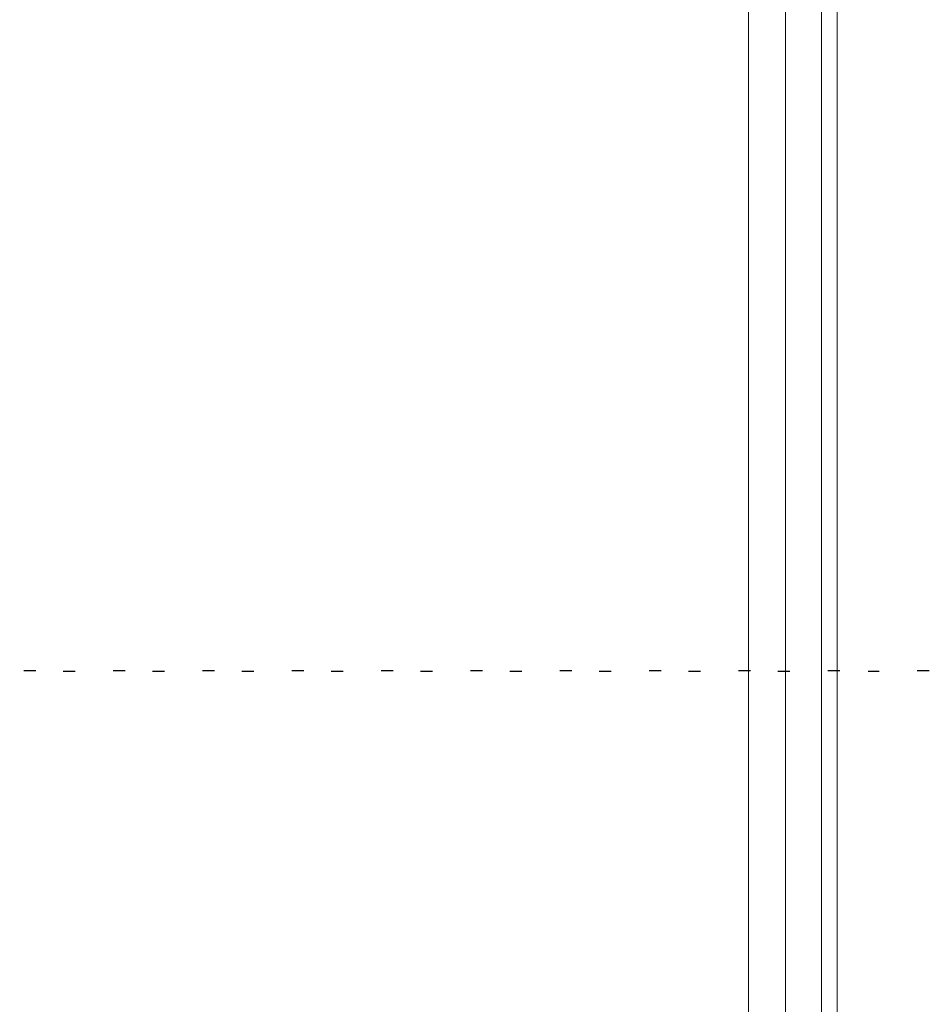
# Model space of a CAD drawing. Header units: millimetres. Extents: x -1290 to 1795, y -4192 to -1311.
# Tile 342 of 656: x 1536.36 to 1543.78, y -3732.6 to -3724.58. Entities that reach past the tile are written whole.
import ezdxf

# ---------------------------------------------------------------- set-up
doc = ezdxf.new("R2010")
doc.units = ezdxf.units.MM
doc.layers.add('51', color=7, linetype='Continuous')
doc.layers.add('Aparatura', color=7, linetype='Continuous', lineweight=13)

# ---------------------------------------------------------------- blocks, each defined once
blk = doc.blocks.new('*U240')
at = {"layer": '51', "color": 255}
for points in [[(738.661361, -649.888456), (739.151998, -649.888456)], [(742.303536, -649.888456), (742.794173, -649.888456)], [(745.945711, -649.888456), (746.434557, -649.888456)], [(749.586095, -649.888456), (750.076732, -649.888456)], [(753.22827, -649.888456), (753.718907, -649.888456)], [(756.870445, -649.888456), (757.361082, -649.888456)], [(760.51262, -649.888456), (761.003257, -649.888456)], [(764.154795, -649.888456), (764.643641, -649.888456)], [(767.795179, -649.888456), (768.285816, -649.888456)], [(771.48212, -649.888456), (771.927991, -649.888456)]]:
    blk.add_lwpolyline(points, dxfattribs=at)
blk = doc.blocks.new('*U249')
at = {"layer": '51', "color": 255}
for points in [[(737.552951, -649.875889), (737.062314, -649.875889)], [(741.195126, -649.875889), (740.704489, -649.875889)], [(744.83551, -649.875889), (744.346663, -649.875889)], [(748.477685, -649.875889), (747.988838, -649.875889)], [(752.11986, -649.875889), (751.629223, -649.875889)], [(755.762035, -649.875889), (755.271398, -649.875889)], [(759.40421, -649.875889), (758.913572, -649.875889)], [(763.044594, -649.875889), (762.555747, -649.875889)], [(766.686769, -649.875889), (766.196132, -649.875889)], [(770.328944, -649.875889), (769.838306, -649.875889)], [(773.971118, -649.875889), (773.480481, -649.875889)]]:
    blk.add_lwpolyline(points, dxfattribs=at)

msp = doc.modelspace()

# ---------------------------------------------------------------- linework, layer by layer
at = {"layer": 'Aparatura', "color": 7, "lineweight": 13}
for points in [[(1543.0283, -3758.4431), (1411.5408, -3758.4431), (1411.5408, -3611.293), (1543.0283, -3611.293), (1543.0283, -3758.4431)], [(1542.6058, -3739.3836), (1542.6058, -3722.8251), (1542.6058, -3722.6327), (1542.6058, -3718.6885), (1542.3046, -3718.6885), (1542.3046, -3722.6327), (1542.3046, -3722.8251), (1542.3046, -3739.3836), (1542.3046, -3739.5881), (1542.3046, -3741.3076), (1542.3046, -3743.5323), (1542.6058, -3743.5323), (1542.6058, -3741.3076), (1542.6058, -3739.5881), (1542.6058, -3739.3836)], [(1542.6058, -3739.3836), (1542.6058, -3722.8251), (1542.6058, -3722.6327), (1542.6058, -3718.6885), (1542.3046, -3718.6885), (1542.3046, -3722.6327), (1542.3046, -3722.8251), (1542.3046, -3739.3836), (1542.3046, -3739.5881), (1542.3046, -3741.3076), (1542.3046, -3743.5323), (1542.6058, -3743.5323), (1542.6058, -3741.3076), (1542.6058, -3739.5881), (1542.6058, -3739.3836)], [(1542.6058, -3739.3836), (1542.6058, -3722.8251), (1542.6058, -3722.6327), (1542.6058, -3718.6885), (1542.3046, -3718.6885), (1542.3046, -3722.6327), (1542.3046, -3722.8251), (1542.3046, -3739.3836), (1542.3046, -3739.5881), (1542.3046, -3741.3076), (1542.3046, -3743.5323), (1542.6058, -3743.5323), (1542.6058, -3741.3076), (1542.6058, -3739.5881), (1542.6058, -3739.3836)], [(1542.3046, -3739.3836), (1542.3046, -3722.825), (1542.3046, -3739.3836)], [(1542.6054, -3739.3836), (1542.6054, -3722.825), (1542.6054, -3739.3836)]]:
    msp.add_lwpolyline(points, close=True, dxfattribs=at)
for points in [[(1542.8998, -3611.293), (1542.8998, -3758.4431)], [(1542.6054, -3692.5341), (1542.6054, -3709.0925), (1542.6054, -3709.2969), (1542.6054, -3711.0045), (1542.6054, -3713.2291), (1542.6054, -3718.6884), (1542.6054, -3722.6326), (1542.6054, -3722.825), (1542.6054, -3739.3835)], [(1542.6054, -3692.5341), (1542.6054, -3709.0925), (1542.6054, -3709.2969), (1542.6054, -3711.0045), (1542.6054, -3713.2291), (1542.6054, -3718.6884), (1542.6054, -3722.6326), (1542.6054, -3722.825), (1542.6054, -3739.3835)], [(1542.6054, -3692.5341), (1542.6054, -3709.0925), (1542.6054, -3709.2969), (1542.6054, -3711.0045), (1542.6054, -3713.2291), (1542.6054, -3718.6884), (1542.6054, -3722.6326), (1542.6054, -3722.825), (1542.6054, -3739.3835)]]:
    msp.add_lwpolyline(points, dxfattribs=at)

# ---------------------------------------------------------------- block references
at = {"layer": 'Aparatura', "color": 7, "lineweight": 13, "xscale": 0.2, "yscale": 0.2, "zscale": 0.2}
for name in ['*U240', '*U249']:
    msp.add_blockref(name, (1388.9844, -3599.9102), dxfattribs=at)

doc.saveas('drawing.dxf')
